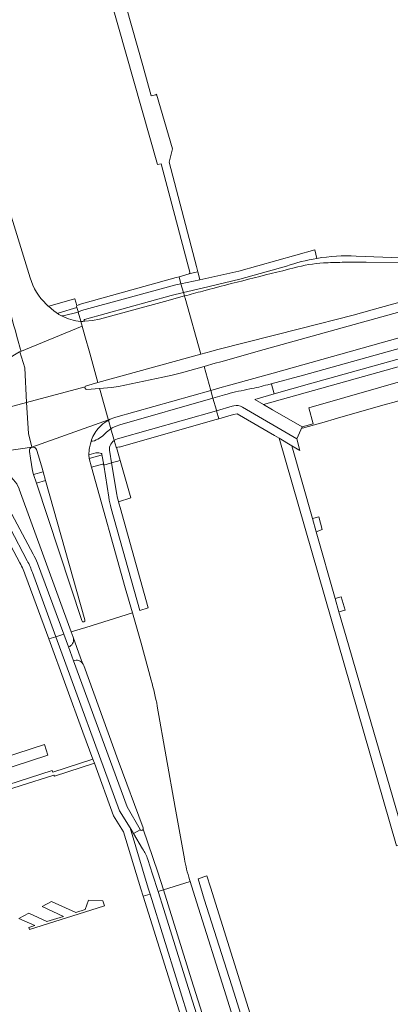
# Model space of a CAD drawing. Extents: x 146402 to 164798, y 455483 to 464134.
# Tile 492 of 575: x 156263 to 156362, y 463148 to 463413. Entities that reach past the tile are written whole.
import ezdxf

# ---------------------------------------------------------------- set-up
doc = ezdxf.new("R2010")
doc.units = 0
doc.header["$LTSCALE"] = 0.2
for name, color, linetype, lineweight in [('B-XX-VH-VERHARDING_ASFALT-GV', 252, 'CONTINUOUS', 18), ('B-XX-VH-VERHARDING_BETONSTRAATSTEEN-GV', 252, 'CONTINUOUS', 18), ('B-XX-VH-VERHARDING_OPEN-GV', 252, 'CONTINUOUS', 18), ('B-XX-VH-VERHARDING_SIERBESTRATING-GV', 252, 'CONTINUOUS', 18), ('B-XX-VH-VERHARDING_STRAATBAKSTEEN-GV', 252, 'CONTINUOUS', 18), ('B-XX-VH-VERHARDING_TEGEL-GV', 252, 'CONTINUOUS', 18)]:
    doc.layers.add(name, color=color, linetype=linetype, lineweight=lineweight)

msp = doc.modelspace()

# ---------------------------------------------------------------- linework, layer by layer
at = {"layer": 'B-XX-VH-VERHARDING_ASFALT-GV'}
for points in [[(156265.538, 463343.488), (156255.674, 463375.222), (156253.001, 463383.519), (156250.331, 463391.816), (156245.968, 463405.412), (156245.595, 463406.566), (156242.904, 463414.751), (156240.174, 463422.923), (156239.505, 463425.066), (156238.26, 463428.979), (156237.012, 463432.891), (156234.16, 463441.787), (156233.893, 463442.632), (156233.062, 463445.342), (156226.671, 463443.555)], [(156226.671, 463443.555), (156227.225, 463441.761), (156227.658, 463440.375), (156230.387, 463431.736), (156233.18, 463422.916), (156233.569, 463421.702), (156235.238, 463416.594), (156236.937, 463411.496), (156239.745, 463402.9), (156241.309, 463398.15), (156242.852, 463393.393), (156245.199, 463386.05), (156246.244, 463382.702), (156246.838, 463380.737), (156249.323, 463372.333), (156250.801, 463367.293), (156252.268, 463362.25), (156260.462, 463333.055), (156261.157, 463330.586), (156261.453, 463329.579), (156262.131, 463327.093), (156262.947, 463324.262)], [(156342.562, 463348.744), (156341.982, 463351.055), (156321.541, 463345.275), (156311.146, 463343.004), (156311.105, 463342.995), (156306.04, 463341.909), (156306.702, 463339.548), (156311.717, 463340.759), (156321.849, 463343.205), (156334.367, 463346.687)], [(156349.381, 463347.691), (156355.835, 463347.701), (156367.887, 463347.624), (156369.888, 463347.703), (156375.88, 463348.179), (156375.75, 463350.299)], [(156314.357, 463323.847), (156315.925, 463324.243), (156338.232, 463329.88), (156352.351, 463333.511), (156358.06, 463335.072), (156375.899, 463340.061), (156383.549, 463342.201), (156381.664, 463348.94)], [(156375.88, 463348.179), (156369.888, 463347.703), (156367.887, 463347.624), (156355.835, 463347.701), (156349.381, 463347.691)], [(156365.069, 463348.872), (156353.084, 463349.385)], [(156334.367, 463346.687), (156321.849, 463343.205), (156311.717, 463340.759), (156306.702, 463339.548), (156306.956, 463338.643)], [(156306.956, 463338.643), (156307.079, 463338.204), (156307.126, 463338.039), (156311.339, 463323.02), (156314.027, 463323.763), (156314.357, 463323.847)], [(156270.383, 463335.933), (156269.823, 463336.481)], [(156273.944, 463333.308), (156273.228, 463333.672), (156273.136, 463333.736), (156272.538, 463334.168), (156271.858, 463334.688), (156271.111, 463335.297), (156270.423, 463335.898)], [(156262.755, 463323.656), (156279.471, 463330.529), (156279.114, 463331.801)], [(156280.61, 463314.527), (156283.723, 463315.387), (156281.518, 463323.239), (156280.191, 463327.964), (156279.471, 463330.529), (156262.755, 463323.656)], [(156251.369, 463306.494), (156264.565, 463310.026), (156264.036, 463319.373), (156262.705, 463323.632), (156262.689, 463323.626), (156243.745, 463312.233), (156243.275, 463311.916), (156242.64, 463311.55), (156241.982, 463311.222), (156241.373, 463310.955), (156240.748, 463310.724), (156238.148, 463309.822), (156236.967, 463309.463)], [(156262.755, 463323.656), (156262.705, 463323.632), (156264.036, 463319.373), (156264.565, 463310.026), (156280.274, 463314.229)], [(156280.274, 463314.229), (156264.565, 463310.026), (156265.04, 463301.719), (156266.002, 463298.036), (156286.526, 463305.404), (156286.494, 463305.518), (156284.322, 463313.254), (156284.169, 463313.785), (156280.719, 463313.524)], [(156322.596, 463308.78), (156337.138, 463300.231), (156338.6, 463303.486), (156330.656, 463308.07), (156330.632, 463308.084), (156328.235, 463309.467), (156325.879, 463310.845), (156331.074, 463312.325), (156330.323, 463314.962), (156330.292, 463315.071), (156329.353, 463314.818)], [(156317.708, 463312.092), (156314.641, 463311.214), (156315.555, 463307.945), (156315.592, 463307.816), (156315.603, 463307.819), (156319.805, 463309.008), (156320.236, 463309.13)], [(156318.472, 463312.298), (156317.708, 463312.092)], [(156222.046, 463300.705), (156144.16, 463278.133), (156145.467, 463273.508), (156159.514, 463277.343), (156159.839, 463277.376), (156162.814, 463278.148), (156165.801, 463278.875), (156168.439, 463279.476), (156172.874, 463280.433), (156176.465, 463281.174), (156180.062, 463281.883), (156227.356, 463291.394), (156229.565, 463291.841), (156244.716, 463294.978), (156244.724, 463294.978), (156247.135, 463295.377), (156248.128, 463295.442), (156266.002, 463298.036), (156265.04, 463301.719), (156264.565, 463310.026), (156251.369, 463306.494)], [(156286.567, 463305.257), (156286.526, 463305.404), (156266.002, 463298.036), (156248.128, 463295.442), (156249.738, 463295.484), (156250.8, 463295.417), (156252, 463295.247), (156252.044, 463295.242), (156252.058, 463295.24)], [(156281.955, 463292.623), (156281.352, 463294.978), (156281.274, 463295.955), (156281.276, 463295.966), (156281.294, 463296.448), (156281.334, 463296.942), (156281.387, 463297.417), (156281.462, 463297.884), (156281.694, 463298.942), (156281.986, 463299.929), (156281.989, 463299.937), (156281.999, 463299.967)], [(156279.369, 463251.425), (156267.187, 463288.387), (156266.413, 463290.687), (156266.121, 463291.653), (156265.636, 463295.109), (156265.304, 463296.897)], [(156267.182, 463297.362), (156267.783, 463295.721), (156268.702, 463292.367), (156269, 463291.415), (156269.648, 463289.1)], [(156257.075, 463292.994), (156260.392, 463289.981), (156261.066, 463289.26), (156261.049, 463289.227), (156261.885, 463288.208), (156262.231, 463287.586), (156262.522, 463286.902), (156262.572, 463286.763), (156276.559, 463248.4), (156280.431, 463249.613), (156292.984, 463253.547), (156291.068, 463260.251), (156281.955, 463292.623)], [(156269.648, 463289.1), (156280.219, 463251.637)], [(156298.057, 463235.389), (156295.322, 463245.366), (156292.984, 463253.547), (156280.431, 463249.613), (156276.559, 463248.4), (156277.062, 463247.022), (156277.086, 463246.946), (156279.076, 463241.457), (156279.688, 463239.83), (156279.729, 463239.764)], [(156279.905, 463239.346), (156289.196, 463213.885), (156295.874, 463195.737)], [(156306.957, 463187.412), (156304.472, 463201.174), (156299.684, 463228.471)], [(156295.08, 463195.247), (156293.259, 463194.195), (156295.74, 463190.086)], [(156295.878, 463195.354), (156299.831, 463183.844), (156301.325, 463179.075), (156308.497, 463181.346), (156308.339, 463181.849)], [(156299.891, 463178.62), (156301.325, 463179.075), (156299.831, 463183.844), (156295.878, 463195.354)], [(156297.107, 463187.285), (156298.414, 463183.346), (156299.891, 463178.62)]]:
    msp.add_lwpolyline(points, dxfattribs=at)
for points in [[(156342.562, 463348.744, 0.0413641), (156334.367, 463346.687)], [(156334.367, 463346.687, -0.0413641), (156342.562, 463348.744)], [(156336.437, 463346.198, -0.0523791), (156344.343, 463347.522)], [(156344.343, 463347.522, 0.0523791), (156336.437, 463346.198)], [(156353.084, 463349.385, 0.0514106), (156342.562, 463348.744)], [(156344.343, 463347.522, -0.0132973), (156349.381, 463347.691)], [(156349.381, 463347.691, 0.0132973), (156344.343, 463347.522)], [(156311.919, 463339.971, -0.005254), (156336.437, 463346.198)], [(156336.437, 463346.198, 0.005254), (156311.919, 463339.971)], [(156269.823, 463336.481, -0.1368975), (156265.538, 463343.488)], [(156306.956, 463338.643, -0.0010037), (156311.919, 463339.971)], [(156311.919, 463339.971, 0.0010037), (156306.956, 463338.643)], [(156270.423, 463335.898, -0.0672619), (156270.383, 463335.933)], [(156279.114, 463331.801, -0.0977204), (156273.944, 463333.308)], [(156262.947, 463324.262, -0.3990204), (156262.755, 463323.656)], [(156280.719, 463313.524, -0.5168413), (156280.274, 463314.229)], [(156280.274, 463314.229, -0.2333569), (156280.61, 463314.527)], [(156324.508, 463313.657, 0.0203886), (156318.472, 463312.298)], [(156329.353, 463314.818, -0.0225386), (156324.508, 463313.657)], [(156320.236, 463309.13, -0.1932433), (156322.596, 463308.78)], [(156284.109, 463303.395, -0.0585399), (156286.148, 463305.01)], [(156286.148, 463305.01, -0.0211608), (156286.567, 463305.257)], [(156282.854, 463301.808, -0.0576589), (156284.109, 463303.395)], [(156281.999, 463299.967, -0.060179), (156282.854, 463301.808)], [(156265.304, 463296.897, -0.9429616), (156267.182, 463297.362)], [(156279.946, 463251.106, -0.4528564), (156279.369, 463251.425)], [(156280.219, 463251.637, -0.393251), (156279.946, 463251.106)], [(156279.729, 463239.764, -0.0613906), (156279.905, 463239.346)], [(156299.684, 463228.471, 0.0186361), (156298.057, 463235.389)], [(156295.305, 463195.09, -0.1525919), (156295.08, 463195.247)], [(156295.654, 463195.112, -0.1949715), (156295.305, 463195.09)], [(156295.878, 463195.354, -0.197462), (156295.654, 463195.112)], [(156295.874, 463195.737, -0.1932177), (156295.878, 463195.354)], [(156295.74, 463190.086, -0.0675829), (156297.107, 463187.285)], [(156308.339, 463181.849, -0.0323686), (156306.957, 463187.412)]]:
    msp.add_lwpolyline(points, format="xyb", dxfattribs=at)
for points in [[(156280.169, 463331.839), (156279.947, 463332.07), (156280.12, 463332.342), (156303.404, 463338.752), (156306.702, 463339.548), (156306.04, 463341.909), (156304.689, 463341.63), (156279.333, 463334.712), (156278.417, 463334.28), (156279.086, 463331.897), (156279.114, 463331.801), (156279.626, 463331.8)], [(156386.015, 463333.388), (156384.218, 463339.806), (156328.349, 463324.235), (156316.735, 463320.981), (156315.268, 463320.57), (156312.263, 463319.728), (156314.076, 463313.263), (156317.112, 463314.112), (156318.413, 463314.476), (156330.827, 463317.947)], [(156306.956, 463338.643), (156301.613, 463337.189), (156284.16, 463332.457), (156282.218, 463332.026), (156280.169, 463331.839), (156279.626, 463331.8), (156279.114, 463331.801), (156279.471, 463330.529), (156280.191, 463327.964), (156281.518, 463323.239), (156283.723, 463315.387), (156311.339, 463323.02), (156307.126, 463338.039), (156307.079, 463338.204)], [(156331.074, 463312.325), (156340.58, 463315.033), (156387.48, 463328.161), (156386.763, 463330.726), (156338.957, 463317.411), (156330.292, 463315.071), (156330.323, 463314.962)], [(156286.567, 463305.257), (156287.054, 463305.515), (156288, 463305.933), (156288.502, 463306.115), (156314.076, 463313.263), (156312.263, 463319.728), (156306.196, 463318.026), (156303.702, 463317.373), (156301.191, 463316.808), (156289.294, 463314.346), (156287.365, 463314.062), (156284.169, 463313.785), (156284.322, 463313.254), (156286.494, 463305.518), (156286.526, 463305.404)], [(156287.212, 463302.962), (156287.997, 463300.166), (156288.085, 463299.852), (156288.172, 463299.903), (156288.529, 463300.11), (156289.009, 463300.297), (156315.592, 463307.816), (156315.555, 463307.945), (156314.641, 463311.214), (156289.649, 463304.057), (156288.591, 463303.693), (156287.587, 463303.195)], [(156332.382, 463300.403), (156363.961, 463190.915), (156366.493, 463191.67), (156365.791, 463194.023), (156354.173, 463234.125), (156351.037, 463244.898), (156348.493, 463253.76), (156348.489, 463253.775), (156347.459, 463257.333), (156347.45, 463257.331), (156342.379, 463275.261), (156341.402, 463278.85), (156341.393, 463278.848), (156335.798, 463298.399)], [(156338.538, 463085.396), (156318.156, 463150.652), (156310.202, 463175.914), (156308.497, 463181.346), (156301.325, 463179.075), (156308.889, 463154.906), (156318.72, 463123.839), (156331.422, 463083.035)], [(156331.422, 463083.035), (156318.72, 463123.839), (156308.889, 463154.906), (156301.325, 463179.075), (156299.891, 463178.62), (156301.392, 463173.817), (156307.511, 463154.289), (156317.303, 463123.355), (156329.998, 463082.563)]]:
    msp.add_lwpolyline(points, close=True, dxfattribs=at)
at = {"layer": 'B-XX-VH-VERHARDING_BETONSTRAATSTEEN-GV'}
msp.add_lwpolyline([(156381.68, 463315.847), (156380.29, 463315.43), (156379.06, 463319.67), (156340.4, 463308.6), (156341.56, 463304.34), (156338.6, 463303.486), (156338.729, 463303.11), (156341.947, 463304.03), (156343.898, 463304.568), (156348.111, 463305.808), (156354.667, 463307.67), (156361.258, 463309.568), (156363.289, 463310.128), (156369.76, 463311.99), (156374.218, 463313.302), (156375.271, 463313.582), (156378.231, 463314.439), (156381.791, 463315.43)], close=True, dxfattribs=at)
for points in [[(156286.148, 463305.01, 0.0585399), (156284.109, 463303.395)], [(156286.567, 463305.257, 0.0211608), (156286.148, 463305.01)], [(156284.109, 463303.395, 0.0576589), (156282.854, 463301.808)], [(156285.658, 463301.677, -0.0581643), (156287.212, 463302.962)], [(156281.986, 463299.929, 0.5598112), (156282.297, 463299.613)], [(156282.854, 463301.808, 0.060179), (156281.999, 463299.967)], [(156282.297, 463299.613, 0.1303214), (156285.658, 463301.677)], [(156277.086, 463246.946, -0.3576275), (156276.129, 463244.494)], [(156277.186, 463240.589, -0.3793092), (156279.688, 463239.83)]]:
    msp.add_lwpolyline(points, format="xyb", dxfattribs=at)
for points in [[(156287.212, 463302.962), (156286.567, 463305.257)], [(156281.999, 463299.967), (156281.989, 463299.937), (156281.986, 463299.929)], [(156279.688, 463239.83), (156279.076, 463241.457), (156277.086, 463246.946)], [(156276.129, 463244.494), (156275.807, 463244.39), (156277.186, 463240.589)]]:
    msp.add_lwpolyline(points, dxfattribs=at)
at = {"layer": 'B-XX-VH-VERHARDING_OPEN-GV'}
msp.add_lwpolyline([(156287.212, 463302.962), (156287.587, 463303.195), (156288.591, 463303.693), (156289.649, 463304.057), (156314.641, 463311.214), (156314.076, 463313.263), (156288.502, 463306.115), (156288, 463305.933), (156287.054, 463305.515), (156286.567, 463305.257)], close=True, dxfattribs=at)
at = {"layer": 'B-XX-VH-VERHARDING_SIERBESTRATING-GV'}
msp.add_lwpolyline([(156246.584, 463207.542), (156270.301, 463215.247), (156269.362, 463218.137), (156246.415, 463210.682), (156246.148, 463211.656), (156244.201, 463211.123)], dxfattribs=at)
at = {"layer": 'B-XX-VH-VERHARDING_STRAATBAKSTEEN-GV'}
for points in [[(156342.379, 463275.261), (156343.992, 463275.881), (156343.066, 463279.287), (156341.402, 463278.85)], [(156348.489, 463253.775), (156350.164, 463254.245), (156349.082, 463257.806), (156347.459, 463257.333)]]:
    msp.add_lwpolyline(points, close=True, dxfattribs=at)
at = {"layer": 'B-XX-VH-VERHARDING_TEGEL-GV'}
for points in [[(156282.6, 463447.15), (156281.167, 463451.578), (156277.987, 463450.493), (156278.63, 463448.49), (156299.75, 463373.95), (156300.73, 463374.17), (156308.54, 463344.73), (156310.589, 463345.152), (156310.242, 463346.572), (156302.83, 463374.62), (156303.76, 463378.22), (156299.488, 463392.856), (156299.325, 463392.716), (156298.07, 463392.38), (156295.82, 463400.57)], [(156311.105, 463342.995), (156311.005, 463343.451), (156310.589, 463345.152), (156308.54, 463344.73), (156308.234, 463344.676), (156308.265, 463344.566), (156305.511, 463343.795), (156306.04, 463341.909)], [(156278.417, 463334.28), (156279.333, 463334.712), (156304.689, 463341.63), (156306.04, 463341.909), (156305.511, 463343.795), (156304.779, 463343.59), (156278.665, 463336.346), (156278.624, 463336.33), (156278.641, 463336.271), (156278.016, 463336.097), (156277.95, 463335.943), (156278.072, 463335.508), (156278.371, 463334.445), (156278.396, 463334.356)], [(156331.074, 463312.325), (156325.879, 463310.845), (156328.235, 463309.467), (156388.015, 463326.257), (156387.48, 463328.161), (156340.58, 463315.033)], [(156288.732, 463297.899), (156289.385, 463298.088), (156289.401, 463298.033), (156315.529, 463305.466), (156316.209, 463305.658), (156315.592, 463307.816), (156289.009, 463300.297), (156288.529, 463300.11), (156288.172, 463299.903), (156288.085, 463299.852), (156288.604, 463298.006)], [(156289.711, 463294.417), (156287.368, 463293.813), (156288.802, 463285.309), (156288.878, 463284.807), (156288.984, 463284.31), (156289.117, 463283.823), (156289.274, 463283.36), (156292.52, 463284.43)], [(156269.648, 463289.1), (156269, 463291.415), (156266.413, 463290.687), (156267.187, 463288.387)], [(156282.774, 463213.095), (156287.943, 463198.977), (156290.558, 463194.703), (156295.249, 463179.401), (156295.89, 463177.356), (156297.746, 463177.941), (156297.241, 463179.566), (156292.346, 463195.708), (156289.548, 463200.343), (156272.426, 463247.107), (156270.537, 463246.513), (156279.698, 463221.495), (156282.364, 463214.213)], [(156274.56, 463247.773), (156272.426, 463247.107), (156289.548, 463200.343), (156292.346, 463195.708), (156293.259, 463194.195), (156295.08, 463195.247), (156295.037, 463195.313), (156291.542, 463201.391), (156277.186, 463240.589), (156275.807, 463244.39)], [(156271.445, 463211.167), (156253.315, 463205.351), (156253.699, 463204.168), (156271.836, 463209.875), (156272.045, 463209.646), (156282.774, 463213.095), (156282.364, 463214.213), (156271.562, 463210.751)], [(156343.042, 463086.887), (156314.008, 463179.853), (156313.031, 463182.833), (156310.615, 463182.041), (156312.304, 463176.585), (156320.331, 463151.333), (156340.703, 463086.111)], [(156318.526, 463105.14), (156326.017, 463081.242), (156327.774, 463081.826), (156321.865, 463100.839), (156308.779, 463142.461), (156297.746, 463177.941), (156295.89, 463177.356), (156318.063, 463106.617)], [(156285.449, 463174.79), (156285.011, 463176.148), (156281.15, 463176.313), (156280.27, 463173.768), (156277.755, 463172.978), (156271.283, 463175.991), (156268.697, 463174.639), (156274.491, 463171.933), (156269.97, 463170.552), (156265.188, 463172.804), (156262.453, 463171.374), (156266.779, 463169.503), (156265.168, 463168.98), (156265.355, 463168.403), (156285.24, 463174.724)]]:
    msp.add_lwpolyline(points, close=True, dxfattribs=at)
for points in [[(156273.305, 463334.133), (156278.072, 463335.508), (156277.95, 463335.943), (156278.016, 463336.097), (156277.52, 463337.862), (156277.458, 463337.844), (156271.509, 463336.15), (156270.598, 463335.891)], [(156270.423, 463335.898), (156271.111, 463335.297), (156271.858, 463334.688), (156272.538, 463334.168), (156273.136, 463333.736)], [(156273.944, 463333.308), (156274.363, 463333.31), (156278.417, 463334.28), (156278.396, 463334.356), (156278.371, 463334.445), (156278.072, 463335.508), (156273.305, 463334.133)], [(156279.114, 463331.801), (156279.086, 463331.897), (156278.417, 463334.28), (156274.363, 463333.31), (156273.944, 463333.308)], [(156273.136, 463333.736), (156273.228, 463333.672), (156273.944, 463333.308)], [(156320.236, 463309.13), (156319.805, 463309.008), (156315.603, 463307.819), (156315.592, 463307.816), (156316.209, 463305.658), (156320.159, 463306.76), (156321.13, 463307.004), (156331.129, 463301.138), (156332.382, 463300.403), (156335.798, 463298.399), (156337.99, 463297.112), (156337.138, 463300.231)], [(156337.138, 463300.231), (156322.596, 463308.78)], [(156288.085, 463299.852), (156287.997, 463300.166), (156287.212, 463302.962)], [(156281.986, 463299.929), (156281.694, 463298.942), (156281.462, 463297.884), (156281.387, 463297.417), (156281.334, 463296.942), (156281.294, 463296.448), (156281.276, 463295.966), (156283.189, 463296.472)], [(156286.883, 463296.689), (156287.368, 463293.813), (156289.711, 463294.417), (156288.732, 463297.899), (156288.604, 463298.006), (156288.085, 463299.852)], [(156284.611, 463295.867), (156281.352, 463294.978)], [(156281.352, 463294.978), (156281.955, 463292.623), (156284.936, 463293.474)], [(156284.777, 463296.213), (156284.795, 463296.064), (156285.311, 463293.258), (156285.317, 463293.228)], [(156285.311, 463293.258), (156284.795, 463296.064)], [(156285.317, 463293.228), (156287.368, 463293.813), (156286.883, 463296.689)], [(156287.322, 463281.579), (156294.989, 463254.174), (156297.229, 463254.876), (156289.668, 463281.835), (156289.441, 463282.713), (156289.274, 463283.36), (156289.117, 463283.823), (156288.984, 463284.31), (156288.878, 463284.807), (156288.802, 463285.309), (156287.368, 463293.813), (156285.317, 463293.228), (156286.626, 463284.56)], [(156264.734, 463267.511), (156255.476, 463285.076), (156253.51, 463284.519), (156261.159, 463269.989), (156262.743, 463266.981)], [(156266.294, 463269.314), (156257.733, 463285.363), (156257.683, 463285.457), (156257.685, 463285.474), (156257.698, 463285.595), (156255.485, 463285.079), (156255.476, 463285.076), (156264.734, 463267.511)], [(156272.426, 463247.107), (156274.56, 463247.773), (156267.513, 463266.886)], [(156264.391, 463263.298), (156270.537, 463246.513)], [(156266.124, 463264.319), (156272.426, 463247.107)], [(156270.537, 463246.513), (156272.426, 463247.107), (156266.124, 463264.319)]]:
    msp.add_lwpolyline(points, dxfattribs=at)
for points in [[(156270.598, 463335.891, -0.2683769), (156270.423, 463335.898)], [(156273.136, 463333.736, -0.5824685), (156273.305, 463334.133)], [(156273.305, 463334.133, 0.5824685), (156273.136, 463333.736)], [(156273.944, 463333.308, 0.0977204), (156279.114, 463331.801)], [(156322.596, 463308.78, 0.1932433), (156320.236, 463309.13)], [(156287.212, 463302.962, 0.0581643), (156285.658, 463301.677)], [(156282.297, 463299.613, -0.5598112), (156281.986, 463299.929)], [(156285.658, 463301.677, -0.1303214), (156282.297, 463299.613)], [(156286.883, 463296.689, -0.3048434), (156288.085, 463299.852)], [(156288.085, 463299.852, 0.3048434), (156286.883, 463296.689)], [(156283.189, 463296.472, -0.1612688), (156284.684, 463296.323)], [(156284.795, 463296.064, -0.2860258), (156284.611, 463295.867)], [(156284.684, 463296.323, -0.1528754), (156284.777, 463296.213)], [(156284.936, 463293.474, -0.4253307), (156285.311, 463293.258)], [(156286.626, 463284.56, 0.0214736), (156287.322, 463281.579)], [(156267.513, 463266.886, 0.0128397), (156266.294, 463269.314)], [(156262.743, 463266.981, -0.0347264), (156264.391, 463263.298)], [(156264.734, 463267.511, -0.0300976), (156266.124, 463264.319)], [(156266.124, 463264.319, 0.0300976), (156264.734, 463267.511)]]:
    msp.add_lwpolyline(points, format="xyb", dxfattribs=at)

doc.saveas('drawing.dxf')
